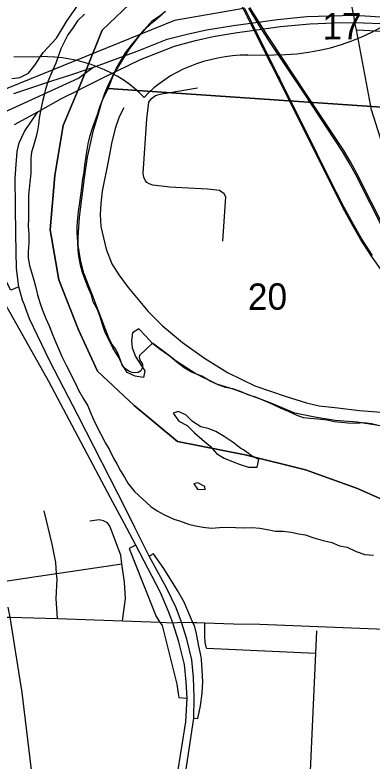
# Model space of a CAD drawing. Extents: x 114604 to 551442, y 316898 to 567001.
# Drawn here: x 202008 to 204996, y 377544 to 383793 of the extents above; entities that cross this region are included whole.
import ezdxf

# ---------------------------------------------------------------- set-up
doc = ezdxf.new("R2010")
doc.units = 0
for name, color, linetype in [('DV_X_County_Line', 7, 'Continuous'), ('GE_P_Alignment_1000_Bearings', 7, 'Continuous'), ('GE_P_Alignment_100_Cardinal_Points', 7, 'Continuous'), ('GE_P_Alignment_500_Bearings', 7, 'Continuous'), ('GE_P_Alignment_500_Cardinal_Points', 7, 'Continuous'), ('GE_P_Alignment_500_Distances', 7, 'Continuous'), ('GE_P_Alignment_500_Stations', 7, 'Continuous'), ('PV_X_Curb', 7, 'Continuous'), ('SN_P_Signs', 7, 'Continuous')]:
    doc.layers.add(name, color=color, linetype=linetype)

msp = doc.modelspace()

# ---------------------------------------------------------------- linework, layer by layer
at = {"layer": 'DV_X_County_Line'}
for points in [[(202588.5, 383800.7), (202530.6, 383742.5), (202494.7, 383686.3), (202450.7, 383626.1), (202416.8, 383560), (202392.9, 383507.8), (202370.9, 383453.7), (202349, 383389.5), (202317.1, 383313.3), (202285.2, 383241.2), (202263.2, 383171), (202251.3, 383120.9), (202239.4, 383068.7), (202223.4, 383002.6), (202211.5, 382928.4), (202203.6, 382876.3), (202197.7, 382824.2), (202185.7, 382774.1), (202163.8, 382697.9), (202145.9, 382643.7), (202139.9, 382593.6), (202140.1, 382465.4), (202132.2, 382393.2), (202128.2, 382337.1), (202122.3, 382287), (202120.4, 382226.8), (202120.5, 382088.5), (202118.6, 382024.4)], [(202602, 382590.2), (202611.9, 382662.4), (202621.9, 382714.5), (202637.8, 382782.7), (202659.7, 382852.9), (202679.6, 382907), (202697.6, 382959.1), (202719.5, 383023.3), (202741.4, 383079.4), (202759.4, 383137.6), (202785.3, 383195.7), (202823.2, 383275.9), (202855.1, 383340.1), (202893.1, 383408.3), (202933, 383474.5), (202982.9, 383538.7), (203036.8, 383604.9), (203088.8, 383669.1), (203158.7, 383745.3), (203214.7, 383781.5), (203266.6, 383823.6)], [(205059.1, 380352.6), (204991, 380368.6), (204927, 380376.5), (204859, 380370.4), (204793, 380374.3), (204741, 380380.3), (204679, 380386.2), (204618.9, 380400.2), (204542.9, 380406.1), (204476.9, 380412), (204422.9, 380419.9), (204368.9, 380437.9), (204296.8, 380471.9), (204230.8, 380499.9), (204164.7, 380529.8), (204100.7, 380557.8), (204028.6, 380589.8), (203960.6, 380611.8), (203894.5, 380637.7), (203830.5, 380661.7), (203770.5, 380673.6), (203708.4, 380693.6), (203642.4, 380725.6), (203570.3, 380767.6), (203486.3, 380801.6), (203424.2, 380837.6), (203362.2, 380883.6), (203294.1, 380939.6), (203224, 380991.6), (203159.9, 381041.7), (203101.9, 381103.7), (203043.8, 381163.8), (202991.8, 381129.6), (202983.9, 381065.5), (202988, 381005.4), (203016, 380933.2), (203062.1, 380863.1), (203094.2, 380813.1), (203082.3, 380756.9), (203014.2, 380766.9), (202946.2, 380798.8), (202904.1, 380864.9), (202872, 380931), (202827.9, 381005.1), (202795.9, 381065.2), (202761.8, 381133.3), (202739.7, 381199.4), (202721.6, 381263.6), (202699.5, 381325.7), (202663.5, 381389.8), (202647.4, 381445.9), (202621.3, 381510), (202593.2, 381582.1), (202573.1, 381636.2), (202555.1, 381698.3), (202543, 381772.4), (202536.9, 381826.5), (202532.8, 381888.7), (202528.7, 381970.8), (202528.7, 382022.9), (202534.6, 382091.1), (202538.5, 382147.2), (202550.4, 382221.4), (202562.3, 382303.6), (202570.3, 382369.7), (202576.2, 382419.8), (202586.1, 382476), (202592.1, 382534.1), (202602, 382590.2)], [(202118.6, 382024.4), (202122.7, 381954.3), (202122.8, 381886.1), (202118.9, 381810), (202118.9, 381759.8), (202129, 381695.7), (202145.1, 381639.6), (202167.2, 381571.5), (202179.2, 381521.4), (202197.3, 381449.3), (202219.4, 381375.1), (202237.5, 381321.1), (202267.5, 381250.9), (202297.6, 381182.8), (202317.7, 381130.7), (202341.8, 381068.6), (202369.8, 381004.5), (202399.9, 380932.4), (202436, 380860.3), (202516.2, 380700.1), (202540.3, 380650), (202580.4, 380577.9), (202616.5, 380519.8), (202644.5, 380449.7), (202666.6, 380399.6), (202698.7, 380333.5), (202726.8, 380281.4), (202764.9, 380207.3), (202794.9, 380155.2), (202833, 380081.1), (202863.1, 380027), (202891.1, 379974.9), (202923.2, 379920.8), (202951.3, 379870.8), (203009.4, 379802.7), (203077.4, 379736.6), (203143.5, 379676.6), (203197.6, 379640.6), (203259.6, 379606.6), (203337.7, 379570.6), (203391.7, 379552.6), (203459.7, 379526.6), (203519.8, 379514.7), (203583.8, 379502.7), (203653.8, 379494.8), (203719.8, 379498.9), (203785.8, 379503), (203853.8, 379499.1), (203923.9, 379497.2), (203991.9, 379501.3), (204057.9, 379495.3), (204133.9, 379479.4), (204185.9, 379469.5), (204251.9, 379469.5), (204318, 379461.6), (204382, 379445.7), (204436, 379437.7), (204508, 379413.7), (204586.1, 379391.8), (204658.1, 379373.9), (204722.2, 379347.9), (204788.2, 379335.9), (204864.2, 379297.9), (204936.3, 379274), (205008.3, 379268.1)], [(203919.1, 380150.7), (203897.1, 380162.7), (203833, 380212.7), (203758.9, 380262.7), (203688.9, 380304.7), (203624.8, 380328.7), (203562.8, 380342.6), (203494.8, 380388.6), (203436.7, 380444.7), (203372.6, 380472.7), (203330.7, 380456.6)], [(203330.7, 380456.6), (203378.7, 380390.5), (203448.8, 380354.5), (203510.9, 380292.4), (203575, 380236.4), (203641, 380180.4), (203693.1, 380120.3), (203759.2, 380080.3), (203833.2, 380050.3), (203893.2, 380028.4), (203963.3, 380006.4), (204033.3, 380006.5), (204047.2, 380068.6), (203983.2, 380102.6), (203919.1, 380150.7)], [(203599.4, 379817.5), (203595.4, 379843.5), (203537.4, 379873.5), (203503.4, 379865.5)], [(203503.4, 379865.5), (203535.4, 379821.4), (203599.4, 379817.5)]]:
    msp.add_lwpolyline(points, dxfattribs=at)
at = {"layer": 'GE_P_Alignment_1000_Bearings'}
msp.add_line((204150.5, 383381), (204223, 383258.2), dxfattribs=at)
for points in [[(204150.5, 383381), (204045.6, 383591.1), (203921.2, 383842.2), (203553.9, 384580.4), (203460.4, 384765.4), (203419.9, 384840.6), (203377.3, 384914.5), (203354.5, 384952.8), (203325, 384996.4), (203278.8, 385060.4), (203166.5, 385203.7), (203115.3, 385268.3), (203045.8, 385372.3), (202955.1, 385528.4), (202907.3, 385637), (202868.2, 385757.7), (202848.7, 385842.2), (202817.1, 385998.4), (202796.4, 386145.4)], [(203929.1, 383849.4), (203889.4, 383842.5), (203343.8, 383747.1), (200165.3, 382456.3), (196041.6, 380963.5)], [(204223, 383258.2), (204054.6, 383595.6), (203930.3, 383846.6)], [(205298.5, 381588), (204980.9, 382216.6), (204856.7, 382459.7), (204805.5, 382555.6), (204748.6, 382650.4), (204432.3, 383129.4), (204133.2, 383579.2), (204110.8, 383614.5), (204063.4, 383688.9), (203963.5, 383848.2)], [(205309.7, 381593.7), (204992.2, 382222.3), (204867.9, 382465.5), (204816.4, 382561.8), (204759.3, 382657.1), (204442.8, 383136.3), (204143.7, 383586), (204121.5, 383621.2), (204074, 383695.6), (203974.5, 383854.4)], [(205080.1, 381647.4), (204991.7, 381771.3), (204898.6, 381915.9), (204828.6, 382037.3), (204754.7, 382174.3), (204690.1, 382302.3), (204527.4, 382625.6), (204150.5, 383381)], [(205000, 381776.9), (204907.2, 381921.1), (204837.4, 382042.1), (204763.7, 382179), (204699.1, 382306.8), (204536.4, 382630.1), (204223, 383258.2)]]:
    msp.add_lwpolyline(points, dxfattribs=at)
at = {"layer": 'GE_P_Alignment_100_Cardinal_Points'}
msp.add_line((203611.7, 378490.1), (204524.4, 378448.3), dxfattribs=at)
for points in [[(201982.2, 383260.3), (202049.5, 383268.7), (202120.6, 383306), (202173.7, 383372.3), (202242.7, 383478.7), (202355.3, 383598), (202443.6, 383745.4), (202550.2, 383898.1), (202646.5, 384023.8), (202669.6, 384075.2), (202668.9, 384134.5)], [(205310.6, 382024.8), (205286.2, 382065.1), (205210.6, 382294), (205064.9, 382768.7), (204991, 382998.9), (204866.1, 383667.4), (204851.7, 383729), (204843.3, 383790.9), (204790.7, 384038.1)], [(204866.1, 383667.4), (204976.2, 383662.1), (205065.3, 383657.8), (205186.2, 383646.7), (205354.2, 383633.2), (205423.6, 383619.9), (205466.8, 383609.1), (205521.5, 383586), (205619.1, 383548.2)], [(203130.6, 382377.5), (203112.1, 382388.7), (203100.5, 382404.5), (203086.8, 382434.7), (203082, 382463.7), (203112.4, 382923.3), (203129.4, 383061.7), (203149.4, 383092.8), (203183.2, 383118.4), (203224, 383130.3), (203250.8, 383134.5), (203290.7, 383141.4), (203535, 383183.7)], [(202917.9, 383015.9), (202879.5, 382940.3), (202846.2, 382842.8), (202815.5, 382716.2), (202789.8, 382579.9), (202737.2, 382316.9), (202726.8, 382214.8), (202720.2, 382122.4), (202725.8, 382020.4), (202770.9, 381831.1), (202818.7, 381708), (202876.8, 381617), (202956.3, 381509.1), (203123.6, 381310.4), (203241.4, 381190.1), (203410.4, 381048.8), (203594.2, 380918.3), (203786.5, 380798.5), (204014.8, 380687.4), (204277, 380597.9), (204447.5, 380543.8), (204554, 380518), (204709.6, 380501.5), (204890.8, 380480.9), (205145.4, 380459.4)], [(203747.4, 381899.4), (203772.9, 382268.1), (203759.6, 382294.2), (203720.6, 382321.9), (203619, 382334.9), (203300.8, 382351.6), (203282.5, 382353.6), (203162.3, 382366.6), (203130.6, 382377.5)], [(202365.2, 378736.9), (202353.3, 378905), (202360.2, 379067.4), (202356.3, 379113.9), (202348.6, 379208.1), (202319.1, 379361.1), (202251.7, 379639.2)], [(202907.9, 378717.7), (202932.9, 378905.1), (202923.2, 379041.7), (202902.8, 379194.4), (202893, 379267), (202866.2, 379339.9), (202829.8, 379438.6), (202801, 379511.3), (202783.4, 379539.7), (202749.6, 379556.4), (202713.6, 379563), (202633.2, 379552.3)], [(202356.3, 379113.9), (202393.4, 379119.4), (202902.8, 379194.4)], [(201908.9, 379046.8), (202184.1, 379088.5), (202356.3, 379113.9)], [(203611.7, 378490.1), (203600.5, 378540.4), (203596, 378590.7), (203597.4, 378702.6)], [(204454.6, 376907.2), (204524.4, 378448.3), (204532.9, 378635.2)]]:
    msp.add_lwpolyline(points, dxfattribs=at)
at = {"layer": 'GE_P_Alignment_500_Bearings'}
for points in [[(202061.2, 378167.5), (201966.5, 378748.5), (201950, 378833.7)], [(201914.7, 378750.1), (201966.5, 378748.5), (202365.2, 378736.9), (202907.9, 378717.7), (203220.9, 378708.3), (203327.6, 378702.4), (203333, 378702.8)], [(203333, 378702.8), (203402.2, 378707.4), (203495.8, 378705.7), (203529.1, 378705.1), (203597.4, 378702.6), (203837.4, 378694), (204056.7, 378689.6), (205104.1, 378647.6), (205699.6, 378637.2), (205784.6, 378629.2)], [(202119.3, 376595.7), (202123.2, 376605.5), (202154.5, 376704.5), (202171.9, 376765.7), (202181, 376817.5), (202193.4, 376909.8), (202177.9, 377215.9), (202065.5, 378141.1), (202061.2, 378167.5)]]:
    msp.add_lwpolyline(points, dxfattribs=at)
at = {"layer": 'GE_P_Alignment_500_Cardinal_Points'}
for p, q in [((203955.7, 383456.9), (204173.3, 383458.5)), ((201997.9, 383442.8), (202215.4, 383444.3))]:
    msp.add_line(p, q, dxfattribs=at)
for points in [[(202039.9, 381516.2), (201974.5, 381487.4), (201772.3, 381875.9), (201698.4, 382048.7), (201620.1, 382309.3), (201647.1, 382325.2)], [(203018.2, 379352.7), (202962.9, 379323.5), (203075.6, 379041.7)], [(203495.8, 378705.7), (203476.9, 378748.1), (203422.6, 378874.7), (203366.7, 378972.4), (203254.2, 379156.9), (203168.4, 379280.6), (203129.9, 379261)], [(203075.6, 379041.7), (203190.5, 378754.2), (203220.9, 378708.3)], [(203220.9, 378708.3), (203240.5, 378678.7), (203361.8, 378188.1), (203374.6, 378109.7), (203378.2, 378077.6), (203447.9, 378072)], [(203562.1, 378430.3), (203546.8, 378505.9), (203527.4, 378608.7), (203512.8, 378667.6), (203495.8, 378705.7)], [(203504.4, 377903.5), (203536.9, 377900.9), (203560.2, 378006.5), (203574.4, 378112.3), (203579.9, 378206.4), (203575.6, 378306.1), (203568.7, 378397.9), (203562.1, 378430.3)]]:
    msp.add_lwpolyline(points, dxfattribs=at)
for centre, major_axis, start_param, end_param in [((204181.4, 384676.7), (-1522.8, -11), 1.559657, 3.580859), ((203962, 382586.8), (-1087.7, -7.9), 4.712389, 5.639684), ((202221.7, 382574.2), (-1087.7, -7.8), 3.785094, 4.712389)]:
    msp.add_ellipse(centre, major_axis=major_axis, ratio=0.8, start_param=start_param, end_param=end_param, dxfattribs=at)
at = {"layer": 'GE_P_Alignment_500_Distances'}
for points in [[(203024.2, 383941.2), (202737.2, 383664.4), (202606.2, 383338.6), (202594.2, 383308.8), (202537.1, 383167), (202410.5, 382867.1), (202341.2, 382447.4), (202301.2, 381991.8), (202376.4, 381573.1), (202538.4, 381155), (202699.8, 380809.3), (203005.4, 380522.3), (203368.8, 380221.4), (203933.2, 380109.8), (204440, 379983.4), (204874.7, 379827.5), (205411.1, 379585.6)], [(205411.1, 379585.6), (204874.7, 379827.5), (204440, 379983.4), (203933.2, 380109.8), (203368.8, 380221.4), (203005.4, 380522.3), (202699.8, 380809.3), (202538.4, 381155), (202376.4, 381573.1), (202301.2, 381991.8), (202341.2, 382447.4), (202410.5, 382867.1), (202537.1, 383167), (202594.2, 383308.8), (202606.2, 383338.6), (202737.2, 383664.4), (203024.2, 383941.2)]]:
    msp.add_lwpolyline(points, dxfattribs=at)
at = {"layer": 'GE_P_Alignment_500_Stations'}
for points in [[(201999, 383135.8), (202325.3, 383245), (202474.4, 383292), (202607.3, 383335.8), (202658.2, 383353.6), (203029.2, 383489.7), (203282, 383588.8), (203448.6, 383633.2), (203610.1, 383668.7), (203837.8, 383705.7), (204203.5, 383755.6), (204451.3, 383779.8), (204843.3, 383790.9), (204982.7, 383782.5), (205142.8, 383772.3)], [(202198.9, 382981.7), (202396.3, 383092.5), (202538.3, 383164.2), (202559.7, 383175), (202759.8, 383274.3), (203058.7, 383418.8), (203342.5, 383530.1), (203518.8, 383579.7), (203666, 383612.5), (203851.3, 383643.1), (204229.7, 383695.4), (204476.1, 383717.5), (204677.3, 383727.1), (204851.7, 383729), (205139.5, 383719.7), (205262.8, 383707.9), (205408, 383686.4)], [(201949.4, 381332.4), (201902.7, 381412.6), (201829.8, 381523.6), (201711.6, 381683.7), (201607.2, 381841.1), (201555.3, 381939.5), (201506.8, 382069), (201485.9, 382175.1), (201480.4, 382302), (201487.7, 382379.3), (201512, 382483.2), (201550.7, 382589.9), (201579.3, 382653.3), (201596.2, 382675.5), (201632.8, 382730.1), (201696.2, 382805.5), (201781.5, 382886.4), (201849.5, 382930.3), (201917.2, 382977.2), (202538.4, 383263), (202595.4, 383306), (202658.2, 383353.6)], [(202005.2, 382876.1), (202198.9, 382981.7)], [(202039.9, 381516.2), (202021.6, 381668.2), (202016.5, 381956.9), (202010.4, 382425.2), (202017.1, 382540.6), (202027.2, 382649.7), (202044.1, 382722.5), (202086.9, 382816.9), (202198.9, 382981.7)], [(202086.5, 381363.8), (202072.4, 381403.1), (202039.9, 381516.2)], [(202942.7, 379494.2), (202806.9, 379748.8), (202290.4, 380721.9), (201952.2, 381328), (201949.4, 381332.4)], [(203011.1, 379499.1), (202937.4, 379646.8), (202535.1, 380442), (202300.4, 380894), (202129.5, 381246.6), (202095.4, 381339.3), (202086.5, 381363.8)], [(202091.6, 370525), (202128.8, 370601), (202286.6, 370971.8), (202420.8, 371379.9), (202497.8, 371679), (202566.2, 371997.4), (202655.3, 372545.9), (203012.9, 374804.1), (203208.4, 376020.2), (203396, 377179.2), (203504.4, 377903.5), (203507.7, 378076.8), (203502.2, 378242.7), (203487.2, 378391.8), (203446.9, 378564.8), (203402.2, 378707.4), (203357.6, 378826.6), (203278.9, 378988.3), (203129.9, 379261), (203011.1, 379499.1)], [(202588.8, 372558.7), (202954.2, 374817.1), (203129, 375914), (203329.5, 377192), (203436.4, 377871.9), (203447.9, 378072), (203441.8, 378208.7), (203425.8, 378354), (203380.2, 378541.5), (203327.6, 378702.4), (203293.3, 378796.7), (203226.9, 378956.7), (203018.2, 379352.7), (202942.7, 379494.2)]]:
    msp.add_lwpolyline(points, dxfattribs=at)
at = {"layer": 'SN_P_Signs'}
for points in [[(205980.7, 388133.3), (205607.9, 382984.4), (202787.5, 383177.5), (202835.3, 383295.6), (202963.2, 383503.7), (203055, 383625.9), (203105, 383681.9), (203164.9, 383736), (203240.9, 383798.1)], [(205082.6, 380347.6), (204872.5, 380381.4), (204688.5, 380397.2), (204518.4, 380423), (204348.4, 380456.9), (204138.3, 380546.6), (204014.2, 380590.5), (203850.1, 380654.4), (203698.1, 380700.2), (203522, 380786), (203355.9, 380893.9), (203277.8, 380953.8), (203159.7, 381043.7), (203049.8, 380941.6), (203047.8, 380925.5), (203051.8, 380901.6), (203073.8, 380867.6), (203075.9, 380839.6), (203061.9, 380811.6), (203039.9, 380799.6), (203013.9, 380795.5), (202987.9, 380799.5), (202959.9, 380809.5), (202925.8, 380833.4), (202905.8, 380859.4), (202891.8, 380901.4), (202875.7, 380947.4), (202851.7, 380993.4), (202821.7, 381031.4), (202795.6, 381081.3), (202703.4, 381319.2), (202655.2, 381451.2), (202585, 381629.2), (202556.9, 381743.1), (202536.8, 381865.1), (202536.7, 381931.1), (202548.6, 382099.2), (202590.2, 382429.2), (202614, 382601.3), (202663.8, 382827.4), (202703.7, 382955.4), (202737.6, 383073.5), (202787.5, 383177.5), (205607.9, 382984.4)]]:
    msp.add_lwpolyline(points, dxfattribs=at)

# ---------------------------------------------------------------- texts
at = {"layer": 'PV_X_Curb'}
for s, rotation, p in [('17', 0.41355, (204581.2, 383586.8)), ('20', 0.41352, (203957.3, 381322.1))]:
    msp.add_text(s, height=221.01, rotation=rotation, dxfattribs=at).set_placement(p)

doc.saveas('drawing.dxf')
